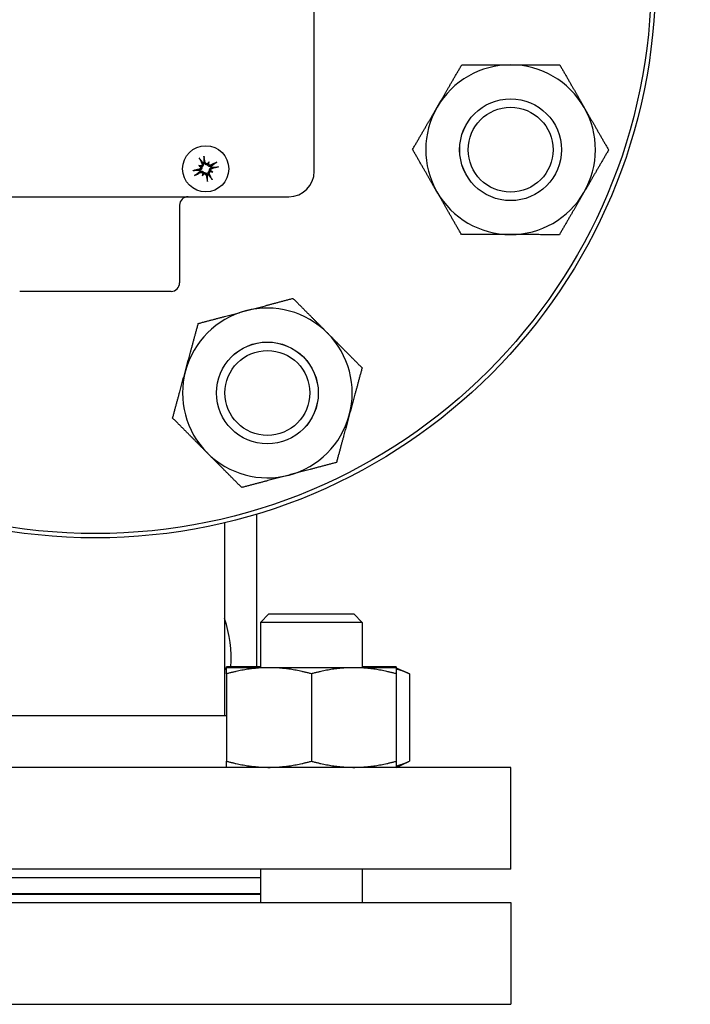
# Model space of a CAD drawing. Header units: inches. Extents: x 5 to 1128, y -85 to 748.
# Tile 369 of 656: x 446.08 to 451.02, y 689.56 to 696.81. Entities that reach past the tile are written whole.
import ezdxf

# ---------------------------------------------------------------- set-up
doc = ezdxf.new("R2010")
doc.units = ezdxf.units.IN
doc.header["$LTSCALE"] = 32
doc.header["$MEASUREMENT"] = 0
doc.layers.add('Dimension (ANSI)', color=7, linetype='Continuous', lineweight=25)
doc.layers.add('Visible (ANSI)', color=7, linetype='Continuous', lineweight=30)
doc.styles.add('Note Text (ANSI)', font='tahoma.ttf')
doc.dimstyles.new('SB Fraction-16 (ANSI)', dxfattribs={"dimscale": 32, "dimtxt": 0.125, "dimasz": 0.098425, "dimexe": 0.125, "dimexo": 0.0625, "dimgap": 0.031496, "dimtad": 0, "dimtih": 1, "dimtoh": 1, "dimdec": 4, "dimrnd": 1e-08, "dimzin": 0, "dimdsep": 46, "dimlunit": 5, "dimtxsty": 'Note Text (ANSI)', "dimcen": 0.09, "dimdle": 0.393701, "dimclrd": 256, "dimclre": 256, "dimclrt": 256, "dimadec": 0, "dimazin": 3, "dimtfac": 0.96, "dimtofl": 0, "dimtmove": 0, "dimatfit": 3, "dimfxl": 1, "dimfrac": 2, "dimtolj": 1, "dimtzin": 12, "dimlwd": -1, "dimlwe": -1, "dimarcsym": 0})

# ---------------------------------------------------------------- blocks, each defined once
blk = doc.blocks.new('*D19')
at = {"layer": 'Defpoints', "color": 0, "transparency": 16777216}
for p in [(455.7806, 700.4398), (292.0011, 552.4398), (455.7806, 552.4398)]:
    blk.add_point(p, dxfattribs=at)
at = {"layer": 'Dimension (ANSI)', "transparency": 16777216}
for p, q in [((453.7806, 700.4398), (288.0011, 700.4398)), ((292.0011, 697.2902), (292.0011, 636.039)), ((292.0011, 555.5894), (292.0011, 629.8406)), ((453.7806, 552.4398), (288.0011, 552.4398))]:
    blk.add_line(p, q, dxfattribs=at)
for points in [[(291.4762, 697.2902), (292.526, 697.2902), (292.0011, 700.4398)], [(291.4762, 555.5894), (292.526, 555.5894), (292.0011, 552.4398)]]:
    blk.add_solid(points, dxfattribs=at)
at = {"layer": 'Dimension (ANSI)', "transparency": 16777216, "insert": (287.899, 635.0311), "char_height": 4, "attachment_point": 1, "style": 'Note Text (ANSI)'}
blk.add_mtext('\\A1;148', dxfattribs=at)

msp = doc.modelspace()

# ---------------------------------------------------------------- linework, layer by layer
at = {"layer": 'Visible (ANSI)'}
for p, q in [((448.24792, 695.69404), (448.24792, 698.54404)), ((447.39627, 695.73632), (447.40719, 695.73113)), ((447.40719, 695.73113), (447.41928, 695.72538)), ((447.4673, 695.75248), (447.46155, 695.74039)), ((447.47249, 695.7634), (447.4673, 695.75248)), ((447.42334, 695.6601), (447.42854, 695.67102)), ((447.42854, 695.67102), (447.43429, 695.68311)), ((447.48865, 695.69237), (447.47656, 695.69812)), ((447.49957, 695.68718), (447.48865, 695.69237)), ((445.21042, 695.50654), (448.06042, 695.50654)), ((447.25542, 695.44404), (447.25542, 694.87154)), ((447.19292, 694.80904), (446.07792, 694.80904)), ((447.58542, 693.10492), (447.58542, 691.68404)), ((447.82292, 693.16866), (447.82292, 692.04304)), ((447.91391, 692.43404), (447.85141, 692.37154)), ((447.91391, 692.43404), (448.53891, 692.43404)), ((448.53891, 692.43404), (448.60141, 692.37154)), ((448.60141, 692.37154), (447.85141, 692.37154)), ((447.85141, 692.37154), (447.85141, 692.03804)), ((448.60141, 692.37154), (448.60141, 692.03804)), ((447.60141, 692.03804), (447.58542, 692.03058)), ((447.85141, 692.04304), (447.60141, 692.04304)), ((447.91391, 692.03804), (447.60141, 692.03804)), ((448.53891, 692.03804), (447.91391, 692.03804)), ((448.85141, 692.03804), (448.53891, 692.03804)), ((448.85141, 692.04304), (448.60141, 692.04304)), ((448.85141, 692.03804), (448.9481, 691.99295)), ((447.60141, 691.99295), (447.60141, 691.34913)), ((448.22641, 691.99295), (448.22641, 691.34913)), ((448.85141, 691.99295), (448.85141, 691.34913)), ((448.9481, 691.99295), (448.9481, 691.34913)), ((447.60141, 691.68404), (445.76612, 691.68404)), ((449.69542, 691.30404), (444.20655, 691.30404)), ((448.85141, 691.30404), (448.9481, 691.34913)), ((449.69542, 690.55404), (449.69542, 691.30404)), ((449.69542, 690.55404), (443.57542, 690.55404)), ((447.85141, 690.55404), (447.85141, 690.30904)), ((448.60141, 690.55404), (448.60141, 690.30904)), ((445.41943, 690.49404), (447.85141, 690.49404)), ((445.41943, 690.37404), (447.85141, 690.37404)), ((445.41943, 690.36904), (447.85141, 690.36904)), ((443.57542, 690.30904), (449.69542, 690.30904)), ((449.69542, 690.30904), (449.69542, 689.55904)), ((443.57542, 689.55904), (449.69542, 689.55904))]:
    msp.add_line(p, q, dxfattribs=at)
for centre, radius in [((446.63542, 697.11904), 4.125), ((446.63542, 697.11904), 4.09375), ((449.69346, 695.85236), 0.37513), ((449.69346, 695.85236), 0.375), ((449.69346, 695.85236), 0.3125), ((447.44792, 695.71175), 0.17), ((447.9021, 694.061), 0.37513), ((447.9021, 694.061), 0.375), ((447.9021, 694.061), 0.3125)]:
    msp.add_circle(centre, radius, dxfattribs=at)
for centre, radius, start, end in [((449.69346, 695.85236), 0.625, 89.836782, 149.836782), ((449.69346, 695.85236), 0.625, 29.836782, 89.836782), ((449.69346, 695.85236), 0.625, 149.836782, 209.836782), ((449.69346, 695.85236), 0.625, 329.836782, 29.836782), ((447.44792, 695.71175), 0.04718, 103.895521, 115.21367), ((447.44792, 695.71175), 0.04718, 13.895521, 25.21367), ((447.44792, 695.71175), 0.04718, 193.895521, 205.21367), ((447.44792, 695.71175), 0.04718, 283.895521, 295.21367), ((448.06042, 695.69404), 0.1875, 270, 0), ((447.31792, 695.44404), 0.0625, 90, 180), ((449.69346, 695.85236), 0.625, 209.836782, 269.836782), ((449.69346, 695.85236), 0.625, 269.836782, 329.836782), ((447.19292, 694.87154), 0.0625, 270, 0), ((447.9021, 694.061), 0.625, 104.836782, 164.836782), ((447.9021, 694.061), 0.625, 44.836782, 104.836782), ((447.9021, 694.061), 0.625, 344.836782, 44.836782), ((447.9021, 694.061), 0.625, 164.836782, 224.836782), ((447.9021, 694.061), 0.625, 284.836782, 344.836782), ((447.9021, 694.061), 0.625, 224.836782, 284.836782), ((446.82292, 692.11904), 0.8125, 354.632795, 20.205224)]:
    msp.add_arc(centre, radius, start, end, dxfattribs=at)
for centre, major_axis, ratio, start_param, end_param in [((447.45936, 695.71785), (0.10389, -0.19462), 0.0871557, 4.2685898, 4.4938021), ((447.43519, 695.70927), (-0.04215, 0.21655), 0.0871557, 4.9309758, 5.1561882), ((447.41923, 695.62888), (0.18563, -0.06426), 0.5, 1.7720045, 1.8643738), ((447.49412, 695.78628), (-0.16696, 0.1035), 0.5, 1.2772189, 1.3695882), ((447.40782, 695.74317), (-0.00395, -0.0114), 0.9884519, 0.283831, 0.8431362), ((447.39825, 695.72304), (-0.00636, -0.01026), 0.9884519, 2.2984564, 2.8577617), ((447.52245, 695.66555), (0.1035, 0.16696), 0.5, 1.2772189, 1.3695882), ((447.45921, 695.76142), (-0.01026, 0.00636), 0.9884519, 2.2984564, 2.8577617), ((447.47934, 695.75184), (-0.0114, 0.00395), 0.9884519, 0.283831, 0.8431362), ((447.36505, 695.74044), (-0.06426, -0.18563), 0.5, 1.7720045, 1.8643738), ((447.45402, 695.70031), (-0.19462, -0.10389), 0.0871557, 4.2685898, 4.4938021), ((447.44544, 695.72448), (0.21655, 0.04215), 0.0871557, 4.9309758, 5.1561882), ((447.4504, 695.69902), (-0.21655, -0.04215), 0.0871557, 4.9309758, 5.1561882), ((447.44181, 695.72319), (0.19462, 0.10389), 0.0871557, 4.2685898, 4.4938021), ((447.53078, 695.68306), (0.06426, 0.18563), 0.5, 1.7720045, 1.8643738), ((447.37339, 695.75795), (-0.1035, -0.16696), 0.5, 1.2772189, 1.3695882), ((447.4165, 695.67166), (0.0114, -0.00395), 0.9884519, 0.283831, 0.8431362), ((447.43663, 695.66208), (0.01026, -0.00636), 0.9884519, 2.2984564, 2.8577617), ((447.46064, 695.71423), (0.04215, -0.21655), 0.0871557, 4.9309758, 5.1561882), ((447.43648, 695.70564), (-0.10389, 0.19462), 0.0871557, 4.2685898, 4.4938021), ((447.48801, 695.68033), (0.00395, 0.0114), 0.9884519, 0.283831, 0.8431362), ((447.47661, 695.79462), (-0.18563, 0.06426), 0.5, 1.7720045, 1.8643738), ((447.49759, 695.70046), (0.00636, 0.01026), 0.9884519, 2.2984564, 2.8577617), ((447.40171, 695.63722), (0.16696, -0.1035), 0.5, 1.2772189, 1.3695882)]:
    msp.add_ellipse(centre, major_axis=major_axis, ratio=ratio, start_param=start_param, end_param=end_param, dxfattribs=at)
for points, weights in [([(449.15309, 696.1664), (449.23723, 696.31119), (449.3344, 696.47838)], [1, 1.0379548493, 1]), ([(449.3344, 696.47838), (449.52777, 696.47783), (449.69524, 696.47736)], [1, 1.0379548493, 1]), ([(449.69524, 696.47736), (449.86271, 696.47688), (450.05608, 696.47633)], [1, 1.0379548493, 1]), ([(450.05608, 696.47633), (450.15229, 696.30858), (450.23561, 696.16332)], [1, 1.0379548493, 1]), ([(448.97177, 695.85441), (449.06894, 696.02161), (449.15309, 696.1664)], [1, 1.0379548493, 1]), ([(450.23561, 696.16332), (450.31893, 696.01805), (450.41514, 695.8503)], [1, 1.0379548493, 1]), ([(447.43656, 695.75828), (447.43629, 695.7717), (447.43589, 695.79486)], [1.00216925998, 1.04257005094, 1.00573011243]), ([(449.15131, 695.5414), (449.06799, 695.68667), (448.97177, 695.85441)], [1, 1.0379548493, 1]), ([(450.41514, 695.8503), (450.31798, 695.68311), (450.23383, 695.53832)], [1, 1.0379548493, 1]), ([(447.40483, 695.78382), (447.41912, 695.7656), (447.42738, 695.75502)], [1.00573011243, 1.04257005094, 1.00216925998]), ([(447.51999, 695.75484), (447.50177, 695.74054), (447.49119, 695.73229)], [1.00573011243, 1.04257005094, 1.00216925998]), ([(447.49445, 695.72311), (447.50787, 695.72338), (447.53102, 695.72378)], [1.00216925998, 1.04257005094, 1.00573011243]), ([(447.40139, 695.70039), (447.38797, 695.70012), (447.36481, 695.69972)], [1.00216925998, 1.04257005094, 1.00573011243]), ([(447.37585, 695.66866), (447.39406, 695.68296), (447.40465, 695.69121)], [1.00573011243, 1.04257005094, 1.00216925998]), ([(447.45928, 695.66522), (447.45955, 695.6518), (447.45995, 695.62864)], [1.00216925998, 1.04257005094, 1.00573011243]), ([(447.49101, 695.63968), (447.47671, 695.6579), (447.46846, 695.66848)], [1.00573011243, 1.04257005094, 1.00216925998]), ([(449.33084, 695.22839), (449.23463, 695.39613), (449.15131, 695.5414)], [1, 1.0379548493, 1]), ([(450.23383, 695.53832), (450.14969, 695.39353), (450.05252, 695.22633)], [1, 1.0379548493, 1]), ([(449.69168, 695.22736), (449.52421, 695.22784), (449.33084, 695.22839)], [1, 1.0379548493, 1]), ([(450.05252, 695.22633), (449.85915, 695.22688), (449.69168, 695.22736)], [1, 1.0379548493, 1]), ([(447.74206, 694.66516), (447.90394, 694.70804), (448.09087, 694.75756)], [1, 1.0379548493, 1]), ([(448.09087, 694.75756), (448.22722, 694.62044), (448.3453, 694.50168)], [1, 1.0379548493, 1]), ([(447.39325, 694.57276), (447.58017, 694.62228), (447.74206, 694.66516)], [1, 1.0379548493, 1]), ([(447.29886, 694.22448), (447.34266, 694.38612), (447.39325, 694.57276)], [1, 1.0379548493, 1]), ([(448.3453, 694.50168), (448.46338, 694.38293), (448.59973, 694.2458)], [1, 1.0379548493, 1]), ([(447.20447, 693.8762), (447.25506, 694.06284), (447.29886, 694.22448)], [1, 1.0379548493, 1]), ([(448.59973, 694.2458), (448.54915, 694.05916), (448.50534, 693.89752)], [1, 1.0379548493, 1]), ([(447.4589, 693.62032), (447.34082, 693.73907), (447.20447, 693.8762)], [1, 1.0379548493, 1]), ([(448.50534, 693.89752), (448.46154, 693.73588), (448.41096, 693.54924)], [1, 1.0379548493, 1]), ([(447.71333, 693.36444), (447.57698, 693.50156), (447.4589, 693.62032)], [1, 1.0379548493, 1]), ([(448.41096, 693.54924), (448.22403, 693.49972), (448.06214, 693.45684)], [1, 1.0379548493, 1]), ([(448.06214, 693.45684), (447.90026, 693.41395), (447.71333, 693.36444)], [1, 1.0379548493, 1]), ([(447.60141, 692.02776), (447.59347, 692.02584), (447.58542, 692.02356)], [1.01895290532, 1.01907558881, 1.01858442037]), ([(447.60141, 692.03804), (447.60141, 692.04304), (447.60141, 692.04304)], [1.01693131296, 1.012746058, 1]), ([(447.60141, 691.99295), (447.60141, 692.03804), (447.60141, 692.03804)], [1, 1.0379548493, 1]), ([(447.91391, 692.03804), (447.76888, 692.03804), (447.60141, 691.99295)], [1, 1.0379548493, 1]), ([(447.85141, 692.0411), (447.83241, 692.03993), (447.81322, 692.03804)], [1.01252903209, 1.01534505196, 1.01693131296]), ([(448.22641, 691.99295), (448.05894, 692.03804), (447.91391, 692.03804)], [1, 1.0379548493, 1]), ([(448.53891, 692.03804), (448.39388, 692.03804), (448.22641, 691.99295)], [1, 1.0379548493, 1]), ([(448.85141, 691.99295), (448.68394, 692.03804), (448.53891, 692.03804)], [1, 1.0379548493, 1]), ([(448.6396, 692.03804), (448.6204, 692.03993), (448.60141, 692.0411)], [1.01693131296, 1.01534505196, 1.01252903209]), ([(448.85141, 692.04304), (448.85141, 692.04304), (448.85141, 692.03804)], [1, 1.01274605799, 1.01693131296]), ([(448.85141, 692.03804), (448.85141, 692.03804), (448.85141, 691.99295)], [1, 1.0379548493, 1]), ([(448.9481, 691.99295), (448.89712, 692.01673), (448.85141, 692.02776)], [1, 1.01965956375, 1.01895290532]), ([(447.60141, 691.30404), (447.60141, 691.30404), (447.60141, 691.34913)], [1, 1.0379548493, 1]), ([(447.60141, 691.34913), (447.76888, 691.30404), (447.91391, 691.30404)], [1, 1.0379548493, 1]), ([(447.91391, 691.30404), (448.05894, 691.30404), (448.22641, 691.34913)], [1, 1.0379548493, 1]), ([(448.22641, 691.34913), (448.39388, 691.30404), (448.53891, 691.30404)], [1, 1.0379548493, 1]), ([(448.53891, 691.30404), (448.68394, 691.30404), (448.85141, 691.34913)], [1, 1.0379548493, 1]), ([(448.85141, 691.34913), (448.85141, 691.30404), (448.85141, 691.30404)], [1, 1.0379548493, 1]), ([(448.85141, 691.31432), (448.89712, 691.32535), (448.9481, 691.34913)], [1.01895290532, 1.01965956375, 1])]:
    msp.add_rational_spline(points, weights, degree=2, dxfattribs=at)
for points, knots in [([(447.40483, 695.78382), (447.40458, 695.78414), (447.40426, 695.7846), (447.40355, 695.78569), (447.40302, 695.78655), (447.40208, 695.78817), (447.4015, 695.78921), (447.40055, 695.79099), (447.40001, 695.79205), (447.39954, 695.79301), (447.39948, 695.79313), (447.39943, 695.79324)], [0.070980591, 0.070980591, 0.070980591, 0.070980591, 0.077295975, 0.077295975, 0.085001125, 0.085001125, 0.092713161, 0.092713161, 0.100429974, 0.100429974, 0.101478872, 0.101478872, 0.101478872, 0.101478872]), ([(447.43414, 695.80557), (447.43417, 695.80545), (447.4342, 695.80532), (447.43444, 695.80428), (447.43469, 695.80312), (447.43507, 695.80113), (447.43528, 695.79996), (447.43557, 695.79811), (447.43571, 695.79711), (447.43584, 695.79582), (447.43588, 695.79526), (447.43589, 695.79486)], [0.022192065, 0.022192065, 0.022192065, 0.022192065, 0.023240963, 0.023240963, 0.030957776, 0.030957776, 0.038669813, 0.038669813, 0.046374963, 0.046374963, 0.052690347, 0.052690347, 0.052690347, 0.052690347]), ([(447.41005, 695.72517), (447.41043, 695.72379), (447.41061, 695.72228), (447.41042, 695.71903), (447.40996, 695.71729), (447.40855, 695.71427), (447.40749, 695.7128), (447.4049, 695.7104), (447.40336, 695.70948), (447.4012, 695.70865), (447.40053, 695.70845), (447.39985, 695.70831)], [0.028039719, 0.028039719, 0.028039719, 0.028039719, 0.038804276, 0.038804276, 0.051438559, 0.051438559, 0.064219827, 0.064219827, 0.077001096, 0.077001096, 0.082246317, 0.082246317, 0.082246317, 0.082246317]), ([(447.41928, 695.72538), (447.41943, 695.72464), (447.41955, 695.72387), (447.4198, 695.72114), (447.41969, 695.7191), (447.41898, 695.71539), (447.41833, 695.71346), (447.41653, 695.70995), (447.41539, 695.70836), (447.41281, 695.70555), (447.41111, 695.70416), (447.4074, 695.70198), (447.40539, 695.70119), (447.40348, 695.70071), (447.40303, 695.7006), (447.40258, 695.7005), (447.40211, 695.70042)], [-0.082905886, -0.082905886, -0.082905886, -0.082905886, -0.07722729, -0.07722729, -0.062808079, -0.062808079, -0.048388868, -0.048388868, -0.033969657, -0.033969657, -0.016984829, -0.016984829, 0, 0, 0, 0.003998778, 0.003998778, 0.003998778, 0.003998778]), ([(447.42027, 695.75122), (447.42102, 695.74973), (447.42154, 695.74799), (447.42184, 695.74443), (447.42162, 695.74261), (447.42061, 695.73941), (447.41977, 695.73782), (447.41753, 695.7351), (447.41613, 695.73398), (447.41433, 695.733), (447.41398, 695.73283), (447.41362, 695.73267)], [0, 0, 0, 0, 0.013005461, 0.013005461, 0.026010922, 0.026010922, 0.038651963, 0.038651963, 0.051293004, 0.051293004, 0.054256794, 0.054256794, 0.054256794, 0.054256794]), ([(447.42782, 695.75444), (447.42804, 695.75403), (447.42826, 695.75361), (447.42929, 695.75141), (447.42994, 695.74935), (447.43059, 695.7451), (447.43058, 695.7429), (447.43002, 695.73913), (447.42951, 695.73724), (447.42792, 695.73363), (447.42684, 695.73191), (447.42441, 695.72901), (447.4229, 695.72764), (447.42061, 695.72612), (447.41995, 695.72573), (447.41928, 695.72538)], [0.221046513, 0.221046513, 0.221046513, 0.221046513, 0.225045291, 0.225045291, 0.24203012, 0.24203012, 0.259014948, 0.259014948, 0.273434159, 0.273434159, 0.28785337, 0.28785337, 0.302272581, 0.302272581, 0.307951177, 0.307951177, 0.307951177, 0.307951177]), ([(447.46155, 695.74039), (447.4608, 695.74024), (447.46004, 695.74012), (447.45731, 695.73987), (447.45527, 695.73997), (447.45156, 695.74069), (447.44963, 695.74134), (447.44612, 695.74314), (447.44453, 695.74428), (447.44172, 695.74686), (447.44033, 695.74856), (447.43815, 695.75227), (447.43735, 695.75427), (447.43688, 695.75618), (447.43677, 695.75663), (447.43667, 695.75709), (447.43659, 695.75755)], [-0.082905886, -0.082905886, -0.082905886, -0.082905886, -0.07722729, -0.07722729, -0.062808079, -0.062808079, -0.048388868, -0.048388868, -0.033969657, -0.033969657, -0.016984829, -0.016984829, 0, 0, 0, 0.003998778, 0.003998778, 0.003998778, 0.003998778]), ([(447.46134, 695.74962), (447.45996, 695.74924), (447.45845, 695.74906), (447.45519, 695.74924), (447.45346, 695.7497), (447.45044, 695.75112), (447.44897, 695.75217), (447.44657, 695.75477), (447.44565, 695.7563), (447.44482, 695.75847), (447.44462, 695.75913), (447.44448, 695.75982)], [0.028039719, 0.028039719, 0.028039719, 0.028039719, 0.038804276, 0.038804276, 0.051438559, 0.051438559, 0.064219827, 0.064219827, 0.077001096, 0.077001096, 0.082246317, 0.082246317, 0.082246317, 0.082246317]), ([(447.49061, 695.73185), (447.4902, 695.73162), (447.48978, 695.73141), (447.48758, 695.73038), (447.48552, 695.72972), (447.48127, 695.72908), (447.47907, 695.72909), (447.4753, 695.72964), (447.47341, 695.73015), (447.4698, 695.73174), (447.46808, 695.73283), (447.46518, 695.73526), (447.46381, 695.73677), (447.46229, 695.73905), (447.46189, 695.73972), (447.46155, 695.74039)], [0.221046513, 0.221046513, 0.221046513, 0.221046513, 0.225045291, 0.225045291, 0.24203012, 0.24203012, 0.259014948, 0.259014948, 0.273434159, 0.273434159, 0.28785337, 0.28785337, 0.302272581, 0.302272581, 0.307951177, 0.307951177, 0.307951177, 0.307951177]), ([(447.48739, 695.7394), (447.4859, 695.73864), (447.48416, 695.73812), (447.4806, 695.73782), (447.47877, 695.73804), (447.47558, 695.73906), (447.47399, 695.7399), (447.47127, 695.74214), (447.47014, 695.74354), (447.46917, 695.74533), (447.469, 695.74569), (447.46884, 695.74605)], [0, 0, 0, 0, 0.013005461, 0.013005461, 0.026010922, 0.026010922, 0.038651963, 0.038651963, 0.051293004, 0.051293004, 0.054256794, 0.054256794, 0.054256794, 0.054256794]), ([(447.47656, 695.69812), (447.47641, 695.69886), (447.47629, 695.69963), (447.47603, 695.70236), (447.47614, 695.70439), (447.47686, 695.70811), (447.47751, 695.71004), (447.47931, 695.71355), (447.48045, 695.71513), (447.48303, 695.71795), (447.48473, 695.71934), (447.48844, 695.72152), (447.49044, 695.72231), (447.49235, 695.72279), (447.4928, 695.7229), (447.49326, 695.723), (447.49372, 695.72308)], [-0.082905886, -0.082905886, -0.082905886, -0.082905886, -0.07722729, -0.07722729, -0.062808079, -0.062808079, -0.048388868, -0.048388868, -0.033969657, -0.033969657, -0.016984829, -0.016984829, 0, 0, 0, 0.003998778, 0.003998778, 0.003998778, 0.003998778]), ([(447.48579, 695.69833), (447.48541, 695.69971), (447.48523, 695.70122), (447.48541, 695.70447), (447.48587, 695.70621), (447.48729, 695.70923), (447.48834, 695.7107), (447.49094, 695.71309), (447.49247, 695.71402), (447.49464, 695.71485), (447.4953, 695.71504), (447.49599, 695.71519)], [0.028039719, 0.028039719, 0.028039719, 0.028039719, 0.038804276, 0.038804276, 0.051438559, 0.051438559, 0.064219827, 0.064219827, 0.077001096, 0.077001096, 0.082246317, 0.082246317, 0.082246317, 0.082246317]), ([(447.51999, 695.75484), (447.52031, 695.75509), (447.52077, 695.75541), (447.52186, 695.75612), (447.52272, 695.75665), (447.52434, 695.75758), (447.52538, 695.75816), (447.52716, 695.75912), (447.52822, 695.75966), (447.52918, 695.76013), (447.52929, 695.76018), (447.52941, 695.76024)], [0.070980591, 0.070980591, 0.070980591, 0.070980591, 0.077295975, 0.077295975, 0.085001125, 0.085001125, 0.092713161, 0.092713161, 0.100429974, 0.100429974, 0.101478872, 0.101478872, 0.101478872, 0.101478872]), ([(447.54174, 695.72553), (447.54161, 695.7255), (447.54149, 695.72547), (447.54045, 695.72523), (447.53929, 695.72498), (447.5373, 695.72459), (447.53613, 695.72439), (447.53428, 695.7241), (447.53328, 695.72396), (447.53198, 695.72383), (447.53143, 695.72379), (447.53102, 695.72378)], [0.022192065, 0.022192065, 0.022192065, 0.022192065, 0.023240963, 0.023240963, 0.030957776, 0.030957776, 0.038669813, 0.038669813, 0.046374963, 0.046374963, 0.052690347, 0.052690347, 0.052690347, 0.052690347]), ([(447.3541, 695.69797), (447.35422, 695.698), (447.35435, 695.69803), (447.35538, 695.69827), (447.35655, 695.69852), (447.35854, 695.6989), (447.35971, 695.69911), (447.36156, 695.6994), (447.36256, 695.69954), (447.36385, 695.69967), (447.36441, 695.69971), (447.36481, 695.69972)], [0.022192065, 0.022192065, 0.022192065, 0.022192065, 0.023240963, 0.023240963, 0.030957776, 0.030957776, 0.038669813, 0.038669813, 0.046374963, 0.046374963, 0.052690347, 0.052690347, 0.052690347, 0.052690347]), ([(447.37585, 695.66866), (447.37553, 695.66841), (447.37507, 695.66809), (447.37398, 695.66738), (447.37312, 695.66685), (447.3715, 695.66591), (447.37046, 695.66533), (447.36867, 695.66438), (447.36761, 695.66384), (447.36666, 695.66337), (447.36654, 695.66332), (447.36642, 695.66326)], [0.070980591, 0.070980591, 0.070980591, 0.070980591, 0.077295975, 0.077295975, 0.085001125, 0.085001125, 0.092713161, 0.092713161, 0.100429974, 0.100429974, 0.101478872, 0.101478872, 0.101478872, 0.101478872]), ([(447.40523, 695.69165), (447.40564, 695.69188), (447.40606, 695.69209), (447.40826, 695.69312), (447.41031, 695.69377), (447.41457, 695.69442), (447.41677, 695.69441), (447.42054, 695.69385), (447.42243, 695.69334), (447.42604, 695.69175), (447.42776, 695.69067), (447.43066, 695.68824), (447.43202, 695.68673), (447.43355, 695.68445), (447.43394, 695.68378), (447.43429, 695.68311)], [0.221046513, 0.221046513, 0.221046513, 0.221046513, 0.225045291, 0.225045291, 0.24203012, 0.24203012, 0.259014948, 0.259014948, 0.273434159, 0.273434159, 0.28785337, 0.28785337, 0.302272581, 0.302272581, 0.307951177, 0.307951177, 0.307951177, 0.307951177]), ([(447.40845, 695.6841), (447.40993, 695.68485), (447.41168, 695.68538), (447.41524, 695.68568), (447.41706, 695.68545), (447.42026, 695.68444), (447.42185, 695.6836), (447.42456, 695.68136), (447.42569, 695.67996), (447.42667, 695.67816), (447.42684, 695.67781), (447.427, 695.67745)], [0, 0, 0, 0, 0.013005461, 0.013005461, 0.026010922, 0.026010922, 0.038651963, 0.038651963, 0.051293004, 0.051293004, 0.054256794, 0.054256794, 0.054256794, 0.054256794]), ([(447.43429, 695.68311), (447.43503, 695.68326), (447.4358, 695.68338), (447.43853, 695.68363), (447.44056, 695.68353), (447.44428, 695.68281), (447.44621, 695.68216), (447.44972, 695.68036), (447.4513, 695.67922), (447.45412, 695.67664), (447.45551, 695.67494), (447.45769, 695.67123), (447.45848, 695.66923), (447.45896, 695.66732), (447.45907, 695.66687), (447.45917, 695.66641), (447.45925, 695.66595)], [-0.082905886, -0.082905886, -0.082905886, -0.082905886, -0.07722729, -0.07722729, -0.062808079, -0.062808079, -0.048388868, -0.048388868, -0.033969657, -0.033969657, -0.016984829, -0.016984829, 0, 0, 0, 0.003998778, 0.003998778, 0.003998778, 0.003998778]), ([(447.4345, 695.67388), (447.43588, 695.67426), (447.43739, 695.67444), (447.44064, 695.67426), (447.44238, 695.6738), (447.4454, 695.67238), (447.44687, 695.67133), (447.44926, 695.66873), (447.45019, 695.6672), (447.45102, 695.66503), (447.45121, 695.66437), (447.45136, 695.66368)], [0.028039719, 0.028039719, 0.028039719, 0.028039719, 0.038804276, 0.038804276, 0.051438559, 0.051438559, 0.064219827, 0.064219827, 0.077001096, 0.077001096, 0.082246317, 0.082246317, 0.082246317, 0.082246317]), ([(447.46802, 695.66906), (447.46779, 695.66947), (447.46758, 695.66989), (447.46655, 695.67209), (447.46589, 695.67415), (447.46525, 695.6784), (447.46525, 695.6806), (447.46581, 695.68437), (447.46632, 695.68626), (447.46791, 695.68987), (447.469, 695.69159), (447.47143, 695.69449), (447.47294, 695.69585), (447.47522, 695.69738), (447.47589, 695.69777), (447.47656, 695.69812)], [0.221046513, 0.221046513, 0.221046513, 0.221046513, 0.225045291, 0.225045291, 0.24203012, 0.24203012, 0.259014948, 0.259014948, 0.273434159, 0.273434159, 0.28785337, 0.28785337, 0.302272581, 0.302272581, 0.307951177, 0.307951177, 0.307951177, 0.307951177]), ([(447.47557, 695.67228), (447.47481, 695.67376), (447.47429, 695.67551), (447.47399, 695.67907), (447.47421, 695.68089), (447.47523, 695.68409), (447.47607, 695.68568), (447.47831, 695.6884), (447.47971, 695.68952), (447.4815, 695.6905), (447.48186, 695.69067), (447.48222, 695.69083)], [0, 0, 0, 0, 0.013005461, 0.013005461, 0.026010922, 0.026010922, 0.038651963, 0.038651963, 0.051293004, 0.051293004, 0.054256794, 0.054256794, 0.054256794, 0.054256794]), ([(447.4617, 695.61793), (447.46167, 695.61805), (447.46164, 695.61818), (447.4614, 695.61921), (447.46115, 695.62038), (447.46076, 695.62237), (447.46056, 695.62354), (447.46027, 695.62539), (447.46013, 695.62639), (447.45999, 695.62768), (447.45996, 695.62824), (447.45995, 695.62864)], [0.022192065, 0.022192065, 0.022192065, 0.022192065, 0.023240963, 0.023240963, 0.030957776, 0.030957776, 0.038669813, 0.038669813, 0.046374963, 0.046374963, 0.052690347, 0.052690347, 0.052690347, 0.052690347]), ([(447.49101, 695.63968), (447.49125, 695.63936), (447.49158, 695.6389), (447.49229, 695.63781), (447.49281, 695.63695), (447.49375, 695.63533), (447.49433, 695.63429), (447.49529, 695.63251), (447.49583, 695.63144), (447.4963, 695.63049), (447.49635, 695.63037), (447.49641, 695.63026)], [0.070980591, 0.070980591, 0.070980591, 0.070980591, 0.077295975, 0.077295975, 0.085001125, 0.085001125, 0.092713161, 0.092713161, 0.100429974, 0.100429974, 0.101478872, 0.101478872, 0.101478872, 0.101478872])]:
    msp.add_open_spline(points, degree=3, knots=knots, dxfattribs=at)
for points in [[(447.42738, 695.75502), (447.42753, 695.75483), (447.42768, 695.75463), (447.42782, 695.75444)], [(447.43659, 695.75755), (447.43657, 695.75779), (447.43657, 695.75803), (447.43656, 695.75828)], [(447.49119, 695.73229), (447.49099, 695.73214), (447.4908, 695.73199), (447.49061, 695.73185)], [(447.49372, 695.72308), (447.49396, 695.72309), (447.4942, 695.7231), (447.49445, 695.72311)], [(447.40211, 695.70042), (447.40187, 695.70041), (447.40163, 695.7004), (447.40139, 695.70039)], [(447.40465, 695.69121), (447.40484, 695.69136), (447.40504, 695.69151), (447.40523, 695.69165)], [(447.45925, 695.66595), (447.45926, 695.66571), (447.45927, 695.66546), (447.45928, 695.66522)], [(447.46846, 695.66848), (447.46831, 695.66867), (447.46816, 695.66887), (447.46802, 695.66906)]]:
    msp.add_open_spline(points, degree=3, dxfattribs=at)

# ---------------------------------------------------------------- dimensions: what is measured, and where the dimension line sits
at = {"layer": 'Dimension (ANSI)'}
dim = msp.add_linear_dim(base=(292.00111, 552.43978), p1=(455.78063, 700.43978), p2=(455.78063, 552.43978), angle=90, dimstyle='SB Fraction-16 (ANSI)', override={"dimgap": 0.031496, "dimdec": 4, "dimtol": 0, "dimlim": 0, "dimtp": 0, "dimtm": 0, "dimtdec": 2, "dimatfit": 1}, dxfattribs=at)
dim.commit()
dim.dimension.update_dxf_attribs({"geometry": '*D19', "text_midpoint": (292.00111, 632.93978), "dimtype": 160})

doc.saveas('drawing.dxf')
